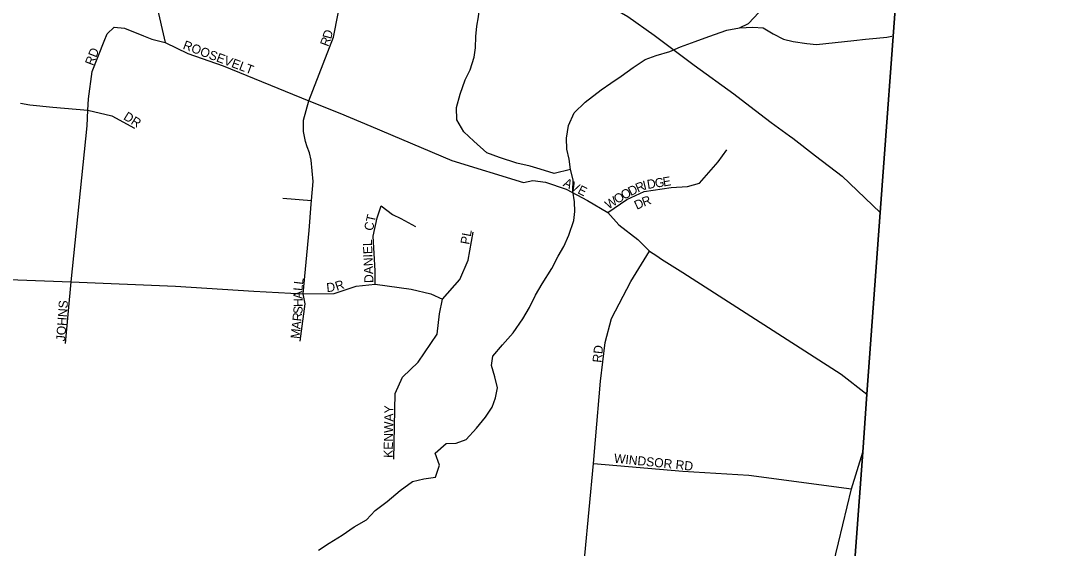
# Model space of a CAD drawing. Extents: x 1310247 to 1552180, y 377264 to 706493.
# Drawn here: x 1445480 to 1451172, y 548421 to 551337 of the extents above; entities that cross this region are included whole.
import ezdxf

# ---------------------------------------------------------------- set-up
doc = ezdxf.new("R2010")
doc.units = 0
for name, color, linetype in [('GM_X_Adjacent_County', 7, 'Continuous'), ('GM_X_City_Street', 7, 'Continuous'), ('GM_X_City_Street_Text', 7, 'Continuous'), ('GM_X_County', 7, 'Continuous'), ('GM_X_Minor_River', 7, 'Continuous'), ('GM_X_State_Route', 7, 'Continuous'), ('GM_X_Township', 7, 'Continuous')]:
    doc.layers.add(name, color=color, linetype=linetype)

msp = doc.modelspace()

# ---------------------------------------------------------------- linework, layer by layer
at = {"layer": 'GM_X_Adjacent_County'}
msp.add_lwpolyline([(1450019.2, 547439.3), (1450130, 548952.3), (1450153.4, 549272.2), (1450226.9, 550277.2), (1450323.8, 551600), (1450375.7, 552147.4), (1450423.8, 552655.3), (1450521.6, 553719.1), (1450664.8, 555272.9), (1450733.7, 556022.1), (1450803.2, 556776.9), (1450871.3, 557516.9), (1450908.9, 557926.3), (1450933.4, 558176.1), (1451171.8, 560612.9)], dxfattribs=at)
at = {"layer": 'GM_X_City_Street'}
for points in [[(1447063.3, 550639.7), (1447052.7, 550668.9), (1447042.7, 550724.3), (1447042.1, 550787), (1447071.5, 550893.8), (1447208.7, 551244.9), (1447233.8, 551376.9), (1447230, 551470), (1447218.6, 551578.1)], [(1446230.8, 551424.8), (1446278.7, 551216.7), (1446403.3, 551155.2), (1446597.8, 551086.8), (1447071.5, 550893.8), (1447242.1, 550824.7), (1447413.8, 550754), (1447862.1, 550563.3), (1448257.1, 550442.9), (1448309.3, 550453.5), (1448378.5, 550445), (1448493, 550405.1), (1448609.6, 550343.3), (1448723.5, 550276.8), (1448784.1, 550208.5), (1448888, 550128.2), (1448953.5, 550063.8), (1448992.7, 550037.3)], [(1445941.4, 551222.9), (1445957.4, 551263), (1445996.9, 551301), (1446053.9, 551295.7), (1446159.5, 551252.4), (1446205, 551233.4), (1446278.7, 551216.7)], [(1445728.9, 549552.8), (1445758.6, 549893.7), (1445847.1, 550756.2), (1445850.9, 550842.8), (1445855, 550903.7), (1445874.5, 551054.9), (1445941.4, 551222.9)], [(1445478.9, 550879.7), (1445532.1, 550871.6), (1445657.3, 550858.6), (1445850.9, 550842.8), (1445983.9, 550811.5), (1446109.2, 550743.2)], [(1447024.6, 549566.3), (1447051.6, 549771.7), (1447040.4, 549826.5), (1447073.3, 550177.2), (1447084.1, 550323.2), (1447085.8, 550342.6), (1447094.9, 550447.5), (1447084.1, 550566.4), (1447075.5, 550606.2), (1447063.3, 550639.7)], [(1448723.5, 550276.8), (1448826.8, 550348.1), (1448924.2, 550393.4), (1449071.6, 550414.6), (1449162.8, 550420.5), (1449228.6, 550439.3), (1449332.1, 550556.8), (1449379.2, 550622.7)], [(1446927.3, 550355.6), (1447085.8, 550342.6)], [(1447438.3, 549881.1), (1447438.3, 549953.5), (1447426.5, 550145), (1447449.8, 550247.3), (1447470.4, 550313.7), (1447533.5, 550265.2), (1447578.9, 550242.7), (1447660.7, 550199.7)], [(1447541.4, 548912.8), (1447548.2, 549277.3), (1447589, 549367.1), (1447676, 549448.7), (1447780.8, 549605.2), (1447793, 549716.7), (1447809.3, 549797), (1447904.6, 549907.2), (1447950.8, 550013.3), (1447979.4, 550167)], [(1448526.9, 547589.7), (1448576.6, 548202.7), (1448596.2, 548380.5), (1448644.1, 548890), (1448654.3, 549019.9), (1448681.9, 549345.1), (1448707.5, 549558.6), (1448743.7, 549690.6), (1448849.1, 549895.6), (1448953.5, 550063.8)], [(1448992.7, 550037.3), (1449019, 550019.6), (1449137.1, 549945.7), (1450011.8, 549384), (1450153.4, 549272.2)], [(1444499.6, 549953.8), (1444783.4, 549934), (1445315.8, 549910.2), (1445758.6, 549893.7), (1446336.3, 549869.5), (1446767.5, 549841.8), (1447040.4, 549826.5), (1447210.7, 549828.7), (1447333, 549870.2), (1447438.3, 549881.1), (1447636.4, 549852.7), (1447745.9, 549827.4), (1447809.3, 549797)], [(1450020, 548550.3), (1450068.3, 548750.3), (1450130, 548952.3)], [(1448644.1, 548890), (1449136.6, 548846.8), (1449500.7, 548826.1), (1450068.3, 548750.3)], [(1449863.1, 547900.4), (1449898.8, 548048), (1449996.1, 548451.4), (1450020, 548550.3)]]:
    msp.add_lwpolyline(points, dxfattribs=at)
at = {"layer": 'GM_X_County'}
msp.add_lwpolyline([(1451171.8, 560612.9), (1450933.4, 558176.1), (1450908.9, 557926.3), (1450871.3, 557516.9), (1450803.2, 556776.9), (1450733.7, 556022.1), (1450664.8, 555272.9), (1450521.6, 553719.1), (1450423.8, 552655.3), (1450375.7, 552147.4), (1450323.8, 551600), (1450226.9, 550277.2), (1450153.4, 549272.2), (1450130, 548952.3), (1450019.2, 547439.3)], dxfattribs=at)
at = {"layer": 'GM_X_Minor_River'}
for points in [[(1448516.9, 550513.3), (1448426, 550491.8), (1448348.4, 550516), (1448294.6, 550531.6), (1448220.8, 550549.7), (1448125.4, 550580.5), (1448053.8, 550606.6), (1447983.4, 550670.9), (1447926.7, 550722.7), (1447888.4, 550788), (1447886.4, 550856.4), (1447906.6, 550930.1), (1447935, 551009.7), (1447962.7, 551065.2), (1447984.8, 551134.8), (1447992.3, 551186.8), (1447994.1, 551249.1), (1447999.8, 551305.2), (1448009.3, 551357.1), (1448015.3, 551425.2), (1448008.8, 551477.7), (1447998.3, 551532.2), (1447946, 551597.9)], [(1449449.1, 551296.6), (1449500, 551321.3), (1449556, 551382), (1449624, 551442.4), (1449644.1, 551512.1), (1449630, 551580.8)], [(1448508.6, 550571.8), (1448496.1, 550626.4), (1448493.8, 550686.7), (1448505.9, 550756.7), (1448536.1, 550828.1), (1448598, 550886.6), (1448686.3, 550954.5), (1448739.6, 550991.1), (1448796.9, 551029.7), (1448862.5, 551078.1), (1448928.1, 551122.4), (1448988.9, 551144.8), (1449065.9, 551166.8), (1449124.8, 551191.2), (1449204, 551221.2), (1449260.8, 551241.7), (1449311.5, 551260.3), (1449380.5, 551284.5), (1449449.1, 551296.6), (1449523.5, 551300.6), (1449579.6, 551297), (1449634.8, 551263.3), (1449692.2, 551233.6), (1449746.1, 551222), (1449822, 551209.8), (1449874.1, 551204.4), (1450029.2, 551222.1), (1450081.5, 551226.7), (1450146, 551234.9), (1450206.3, 551239.2), (1450262.8, 551245.7), (1450290.1, 551250.5)], [(1447124.9, 548411.1), (1447184.3, 548449.6), (1447255.8, 548493.8), (1447321.4, 548540.2), (1447390.8, 548578.4), (1447438.4, 548629.3), (1447504.1, 548679.7), (1447576.2, 548739.9), (1447643.9, 548790.3), (1447706.5, 548804.6), (1447771.1, 548814.8), (1447793, 548880.5), (1447768.9, 548947.4), (1447830.6, 548999.9), (1447884.9, 549002.4), (1447939.7, 549023), (1447997.8, 549085.7), (1448047.7, 549146.5), (1448083.4, 549201.8), (1448103, 549253.4), (1448112.6, 549307.4), (1448098.3, 549368.1), (1448080, 549430.8), (1448087.5, 549482.8), (1448141.6, 549545.6), (1448199.7, 549612.3), (1448254.1, 549689.1), (1448290.1, 549752.4), (1448324.2, 549819.7), (1448360.1, 549883), (1448412.8, 549967.8), (1448448.9, 550035.1), (1448480.5, 550088.5), (1448506.5, 550152), (1448534.9, 550231.6), (1448540.3, 550281.6), (1448537.9, 550335.9), (1448529.5, 550394.4), (1448531.3, 550456.7), (1448516.9, 550513.3), (1448508.6, 550571.8)]]:
    msp.add_lwpolyline(points, dxfattribs=at)
at = {"layer": 'GM_X_State_Route'}
for points in [[(1448750.9, 551407.4), (1448833.8, 551360.2), (1448978, 551255.7), (1449198.6, 551090.8), (1449417.7, 550931.3), (1449505.9, 550864)], [(1449505.9, 550864), (1449623.7, 550774.1), (1449725.4, 550700.3)], [(1449725.4, 550700.3), (1449743.6, 550687.1), (1449869.5, 550590.1), (1450016.1, 550477.9), (1450227, 550277.2)]]:
    msp.add_lwpolyline(points, dxfattribs=at)
at = {"layer": 'GM_X_Township'}
msp.add_lwpolyline([(1451171.8, 560612.9), (1450933.4, 558176.1), (1450908.9, 557926.3), (1450871.3, 557516.9), (1450803.2, 556776.9), (1450733.7, 556022.1), (1450664.8, 555272.9), (1450521.6, 553719.1), (1450423.8, 552655.3), (1450375.7, 552147.4), (1450323.8, 551600), (1450226.9, 550277.2), (1450153.4, 549272.2), (1450130, 548952.3), (1450019.2, 547439.3)], dxfattribs=at)

# ---------------------------------------------------------------- texts
at = {"layer": 'GM_X_City_Street_Text'}
for s, rotation, p in [('D', 75.2654, (1447194.5, 551232.2)), ('ROOSEVELT', 339.4413, (1446372.6, 551181.9)), ('R', 69.245, (1447178.7, 551189.8)), ('RD', 68.7471, (1445880.7, 551084.2)), ('DR', 327.9903, (1446044.1, 550794)), ('AVE', 333.4383, (1448472.1, 550424.8)), ('R', 23.4473, (1448888.5, 550386.2)), ('I', 13.7287, (1448922.7, 550401.2)), ('D', 9.1317, (1448943, 550406.3)), ('G', 8.8193, (1448986.4, 550413.2)), ('E', 9.2922, (1449030.3, 550420.1)), ('O', 32.2533, (1448775.1, 550323)), ('O', 28.7552, (1448811.6, 550346)), ('D', 26.3598, (1448849.7, 550366.9)), ('W', 32.4028, (1448726.8, 550292.3)), ('D', 25.001, (1448882.9, 550290.7)), ('R', 20.0557, (1448921.7, 550308.9)), ('CT', 77.4763, (1447424.7, 550172)), ('PL', 79.3746, (1447957, 550096.9)), ('DANIEL', 92.2015, (1447428.9, 549888)), ('L', 84.3356, (1447035.5, 549841.5)), ('L', 82.8784, (1447039, 549876.2)), ('D', 5.9999, (1447171.3, 549836.3)), ('R', 18.642, (1447226.6, 549843.4)), ('A', 91.7966, (1447037, 549799.3)), ('JOHNS', 86.0087, (1445726.1, 549563.5)), ('S', 83.8952, (1447034.2, 549712.8)), ('H', 91.6722, (1447038.3, 549755.2)), ('R', 83.9067, (1447030.1, 549673.4)), ('M', 83.9052, (1447019.8, 549577.1)), ('A', 83.8915, (1447025.4, 549629.6)), ('RD', 83.9946, (1448687.3, 549445)), ('KENWAY', 89.0729, (1447534.5, 548920.6)), ('WINDSOR RD', 354.0922, (1448754.9, 548894.6))]:
    msp.add_text(s, height=50, rotation=rotation, dxfattribs=at).set_placement(p)

doc.saveas('drawing.dxf')
